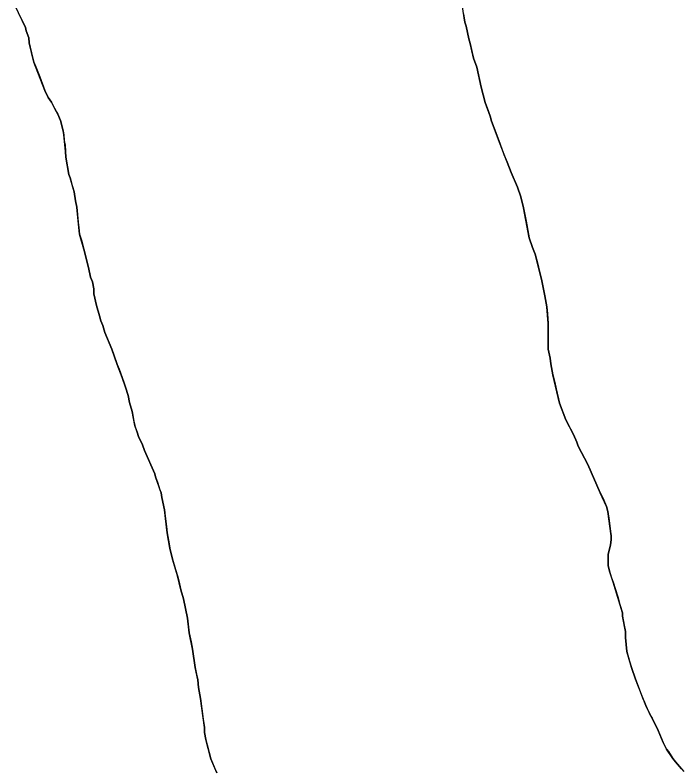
# Model space of a CAD drawing. Extents: x 3172297 to 3210190, y 958463 to 983887.
# Drawn here: x 3178505.2 to 3178722, y 965962.8 to 966207.2 of the extents above; entities that cross this region are included whole.
import ezdxf

# ---------------------------------------------------------------- set-up
doc = ezdxf.new("R2010")
doc.units = 0
doc.layers.add('V-SITE-VEGE', color=7, linetype='Continuous')
doc.layers.add('V-TOPO-SHOR', color=7, linetype='Continuous')

msp = doc.modelspace()

# ---------------------------------------------------------------- linework, layer by layer
at = {"layer": 'V-SITE-VEGE'}
for p, q in [((3178508.51, 966203.19), (3178505.16, 966210.26)), ((3178651.05, 966204.9), (3178650.2, 966209.89)), ((3178651.47, 966203.64), (3178651.05, 966204.9)), ((3178652.31, 966199.48), (3178651.47, 966203.64)), ((3178508.73, 966202.15), (3178508.51, 966203.19)), ((3178509.57, 966199.86), (3178508.73, 966202.15)), ((3178509.78, 966198.19), (3178509.57, 966199.86)), ((3178652.74, 966198.02), (3178652.31, 966199.48)), ((3178511.26, 966191.94), (3178509.78, 966198.19)), ((3178653.79, 966193.23), (3178652.74, 966198.02)), ((3178514.83, 966182.78), (3178511.26, 966191.94)), ((3178654.85, 966190.32), (3178653.79, 966193.23)), ((3178656.33, 966183.86), (3178654.85, 966190.32)), ((3178515.88, 966180.5), (3178514.83, 966182.78)), ((3178657.59, 966178.86), (3178656.33, 966183.86)), ((3178516.93, 966179.04), (3178515.88, 966180.5)), ((3178519.02, 966175.09), (3178516.93, 966179.04)), ((3178659.27, 966174.49), (3178657.59, 966178.86)), ((3178519.86, 966173.01), (3178519.02, 966175.09)), ((3178659.69, 966172.83), (3178659.27, 966174.49)), ((3178520.71, 966169.67), (3178519.86, 966173.01)), ((3178662.43, 966165.33), (3178659.69, 966172.83)), ((3178520.92, 966168.43), (3178520.71, 966169.67)), ((3178521.56, 966163.01), (3178520.92, 966168.43)), ((3178666, 966156.18), (3178662.43, 966165.33)), ((3178521.57, 966161.14), (3178521.56, 966163.01)), ((3178522.63, 966155.51), (3178521.57, 966161.14)), ((3178523.05, 966154.47), (3178522.63, 966155.51)), ((3178668.1, 966151.39), (3178666, 966156.18)), ((3178524.31, 966149.89), (3178523.05, 966154.47)), ((3178524.74, 966146.97), (3178524.31, 966149.89)), ((3178669.15, 966148.27), (3178668.1, 966151.39)), ((3178670, 966144.73), (3178669.15, 966148.27)), ((3178525.16, 966144.89), (3178524.74, 966146.97)), ((3178526.02, 966136.14), (3178525.16, 966144.89)), ((3178671.9, 966134.94), (3178670, 966144.73)), ((3178527.5, 966131.36), (3178526.02, 966136.14)), ((3178672.95, 966131.82), (3178671.9, 966134.94)), ((3178528.98, 966125.32), (3178527.5, 966131.36)), ((3178673.79, 966129.73), (3178672.95, 966131.82)), ((3178675.9, 966121.62), (3178673.79, 966129.73)), ((3178529.61, 966122.19), (3178528.98, 966125.32)), ((3178530.24, 966120.73), (3178529.61, 966122.19)), ((3178530.67, 966118.44), (3178530.24, 966120.73)), ((3178676.96, 966116.2), (3178675.9, 966121.62)), ((3178530.67, 966116.78), (3178530.67, 966118.44)), ((3178531.52, 966113.03), (3178530.67, 966116.78)), ((3178677.6, 966112.66), (3178676.96, 966116.2)), ((3178532.57, 966109.7), (3178531.52, 966113.03)), ((3178678.03, 966107.24), (3178677.6, 966112.66)), ((3178532.99, 966108.03), (3178532.57, 966109.7)), ((3178533.62, 966106.57), (3178532.99, 966108.03)), ((3178534.26, 966104.29), (3178533.62, 966106.57)), ((3178678.06, 966098.91), (3178678.03, 966107.24)), ((3178536.56, 966098.87), (3178534.26, 966104.29)), ((3178538.25, 966093.88), (3178536.56, 966098.87)), ((3178678.69, 966095.99), (3178678.06, 966098.91)), ((3178678.91, 966094.12), (3178678.69, 966095.99)), ((3178539.93, 966089.71), (3178538.25, 966093.88)), ((3178679.54, 966090.58), (3178678.91, 966094.12)), ((3178540.98, 966086.6), (3178539.93, 966089.71)), ((3178681.66, 966081.42), (3178679.54, 966090.58)), ((3178541.82, 966083.89), (3178540.98, 966086.6)), ((3178542.25, 966081.6), (3178541.82, 966083.89)), ((3178543.09, 966078.68), (3178542.25, 966081.6)), ((3178683.76, 966076), (3178681.66, 966081.42)), ((3178543.94, 966074.1), (3178543.09, 966078.68)), ((3178544.78, 966072.02), (3178543.94, 966074.1)), ((3178686.27, 966071.22), (3178683.76, 966076)), ((3178545.2, 966070.56), (3178544.78, 966072.02)), ((3178546.46, 966067.86), (3178545.2, 966070.56)), ((3178687.32, 966068.72), (3178686.27, 966071.22)), ((3178547.09, 966065.98), (3178546.46, 966067.86)), ((3178687.75, 966067.47), (3178687.32, 966068.72)), ((3178690.89, 966061.44), (3178687.75, 966067.47)), ((3178550.45, 966058.49), (3178547.09, 966065.98)), ((3178694.88, 966052.28), (3178690.89, 966061.44)), ((3178550.66, 966057.45), (3178550.45, 966058.49)), ((3178552.55, 966052.25), (3178550.66, 966057.45)), ((3178552.76, 966050.79), (3178552.55, 966052.25)), ((3178696.98, 966047.91), (3178694.88, 966052.28)), ((3178553.61, 966046.83), (3178552.76, 966050.79)), ((3178697.4, 966046.25), (3178696.98, 966047.91)), ((3178554.46, 966039.33), (3178553.61, 966046.83)), ((3178698.46, 966038.33), (3178697.4, 966046.25)), ((3178555.31, 966034.33), (3178554.46, 966039.33)), ((3178698.47, 966037.08), (3178698.46, 966038.33)), ((3178697.44, 966032.29), (3178698.27, 966035.41)), ((3178698.27, 966035.41), (3178698.47, 966037.08)), ((3178556.16, 966030.79), (3178555.31, 966034.33)), ((3178557.84, 966025.38), (3178556.16, 966030.79)), ((3178697.46, 966028.74), (3178697.44, 966032.29)), ((3178697.88, 966026.87), (3178697.46, 966028.74)), ((3178558.9, 966020.8), (3178557.84, 966025.38)), ((3178699.14, 966023.33), (3178697.88, 966026.87)), ((3178702.09, 966013.34), (3178699.14, 966023.33)), ((3178559.75, 966017.89), (3178558.9, 966020.8)), ((3178561.02, 966011.64), (3178559.75, 966017.89)), ((3178702.09, 966012.3), (3178702.09, 966013.34)), ((3178561.66, 966006.85), (3178561.02, 966011.64)), ((3178703.15, 966007.3), (3178702.09, 966012.3)), ((3178562.71, 966001.64), (3178561.66, 966006.85)), ((3178703.15, 966005.42), (3178703.15, 966007.3)), ((3178703.59, 966000.84), (3178703.15, 966005.42)), ((3178563.57, 965995.6), (3178562.71, 966001.64)), ((3178705.06, 965995.63), (3178703.59, 966000.84)), ((3178564.41, 965991.64), (3178563.57, 965995.6)), ((3178706.32, 965991.89), (3178705.06, 965995.63)), ((3178564.63, 965989.14), (3178564.41, 965991.64)), ((3178709.69, 965983.35), (3178706.32, 965991.89)), ((3178565.26, 965985.6), (3178564.63, 965989.14)), ((3178566.54, 965976.23), (3178565.26, 965985.6)), ((3178713.67, 965975.24), (3178709.69, 965983.35)), ((3178566.55, 965974.56), (3178566.54, 965976.23)), ((3178566.97, 965972.27), (3178566.55, 965974.56)), ((3178715.35, 965971.29), (3178713.67, 965975.24)), ((3178568.66, 965966.02), (3178566.97, 965972.27)), ((3178716.4, 965969.21), (3178715.35, 965971.29)), ((3178718.49, 965966.09), (3178716.4, 965969.21)), ((3178570.55, 965961.45), (3178568.66, 965966.02)), ((3178719.33, 965965.05), (3178718.49, 965966.09)), ((3178721.21, 965962.76), (3178719.33, 965965.05))]:
    msp.add_line(p, q, dxfattribs=at)
at = {"layer": 'V-TOPO-SHOR'}
for points in [[(3178506.42, 966207.56), (3178507.89, 966204.65), (3178508.51, 966203.19), (3178508.73, 966202.15), (3178509.57, 966199.86), (3178509.78, 966198.19), (3178510.84, 966193.61), (3178511.26, 966191.94), (3178511.89, 966190.49), (3178513.15, 966187.16), (3178514.83, 966182.78), (3178515.88, 966180.5), (3178516.93, 966179.04), (3178518.19, 966176.54), (3178519.02, 966175.09), (3178519.86, 966173.01), (3178520.71, 966169.68), (3178520.92, 966168.43), (3178521.13, 966166.55), (3178521.35, 966165.09), (3178521.56, 966163.01), (3178521.57, 966161.14), (3178522.63, 966155.51), (3178523.05, 966154.47), (3178523.68, 966151.97), (3178524.31, 966149.89), (3178524.74, 966146.97), (3178525.16, 966144.89), (3178525.6, 966140.1), (3178525.81, 966138.22), (3178526.02, 966136.14), (3178526.66, 966134.27), (3178527.5, 966131.35), (3178528.98, 966125.32), (3178529.61, 966122.19), (3178530.24, 966120.73), (3178530.67, 966118.44), (3178530.67, 966116.78), (3178531.52, 966113.03), (3178532.57, 966109.7), (3178532.99, 966108.03), (3178533.62, 966106.57), (3178534.25, 966104.29), (3178536.56, 966098.87), (3178537.19, 966097), (3178538.25, 966093.88), (3178538.88, 966092.42), (3178539.93, 966089.71), (3178540.56, 966087.84), (3178540.98, 966086.59), (3178541.82, 966083.89), (3178542.25, 966081.6), (3178543.09, 966078.68), (3178543.72, 966075.56), (3178543.94, 966074.1), (3178544.15, 966073.68), (3178544.78, 966072.02), (3178545.2, 966070.56), (3178546.46, 966067.86), (3178547.09, 966065.98), (3178550.45, 966058.49), (3178550.66, 966057.45), (3178551.29, 966055.79), (3178552.13, 966053.29), (3178552.55, 966052.25), (3178552.76, 966050.79), (3178553.61, 966046.83), (3178553.82, 966044.75), (3178554.25, 966041.42), (3178554.46, 966039.33), (3178555.1, 966035.79), (3178555.31, 966034.33), (3178556.16, 966030.79), (3178557.21, 966027.46), (3178557.84, 966025.38), (3178558.27, 966023.72), (3178558.9, 966020.8), (3178559.75, 966017.89), (3178561.02, 966011.64), (3178561.44, 966008.72), (3178561.66, 966006.85), (3178562.29, 966003.93), (3178562.71, 966001.64), (3178563.57, 965995.6), (3178563.99, 965993.52), (3178564.41, 965991.64)], [(3178650.62, 966207.6), (3178650.83, 966206.35), (3178651.05, 966204.89), (3178651.47, 966203.64), (3178652.31, 966199.48), (3178652.74, 966198.02), (3178653.37, 966195.1), (3178653.79, 966193.23), (3178654.85, 966190.32), (3178656.33, 966183.86), (3178657.59, 966178.86), (3178658.22, 966177.2), (3178659.27, 966174.49), (3178659.69, 966172.83), (3178661.38, 966168.25), (3178662.43, 966165.33), (3178663.69, 966162), (3178664.74, 966159.51), (3178666, 966156.18), (3178668.1, 966151.39), (3178669.15, 966148.27), (3178669.57, 966146.6), (3178670, 966144.73), (3178670.84, 966140.36), (3178671.9, 966134.94), (3178672.95, 966131.82), (3178673.79, 966129.73), (3178674.64, 966126.41), (3178675.27, 966124.11), (3178675.9, 966121.62), (3178676.96, 966116.2), (3178677.6, 966112.66), (3178677.81, 966110.37), (3178678.03, 966107.24), (3178678.04, 966105.58), (3178678.04, 966104.53), (3178678.05, 966101.62), (3178678.06, 966098.91), (3178678.69, 966095.99), (3178678.91, 966094.12), (3178679.54, 966090.58), (3178680.18, 966088.08), (3178680.6, 966086), (3178681.66, 966081.42), (3178683.76, 966076), (3178685.23, 966073.09), (3178686.27, 966071.22)], [(3178686.27, 966071.22), (3178687.32, 966068.72), (3178687.75, 966067.47), (3178690.89, 966061.44), (3178693.83, 966054.78), (3178694.88, 966052.28), (3178695.72, 966050.62), (3178696.98, 966047.91), (3178697.4, 966046.25), (3178697.82, 966043.33), (3178698.25, 966039.79), (3178698.46, 966038.33), (3178698.47, 966037.08), (3178698.27, 966035.41), (3178697.44, 966032.29), (3178697.45, 966030.2), (3178697.46, 966028.74), (3178697.88, 966026.87), (3178698.51, 966025), (3178699.14, 966023.33), (3178700.61, 966018.54), (3178701.25, 966016.04), (3178702.09, 966013.34), (3178702.09, 966012.3), (3178702.72, 966009.38), (3178703.15, 966007.3), (3178703.15, 966005.42), (3178703.59, 966000.84), (3178704.43, 965997.72), (3178705.06, 965995.63), (3178706.32, 965991.89), (3178707.16, 965989.6), (3178708.64, 965985.85), (3178709.27, 965984.4), (3178709.69, 965983.35), (3178711.15, 965980.23), (3178711.78, 965979.19), (3178713.67, 965975.24), (3178715.35, 965971.29), (3178716.4, 965969.21), (3178717.02, 965968.37), (3178718.49, 965966.09), (3178719.33, 965965.05), (3178721.21, 965962.76), (3178722.05, 965961.93)], [(3178564.41, 965991.64), (3178564.63, 965989.14), (3178565.26, 965985.6), (3178565.69, 965982.27), (3178566.12, 965978.94), (3178566.54, 965976.23), (3178566.55, 965974.56), (3178566.97, 965972.27), (3178567.4, 965970.6), (3178568.66, 965966.02), (3178569.92, 965962.9), (3178570.55, 965961.45)]]:
    msp.add_lwpolyline(points, dxfattribs=at)

doc.saveas('drawing.dxf')
